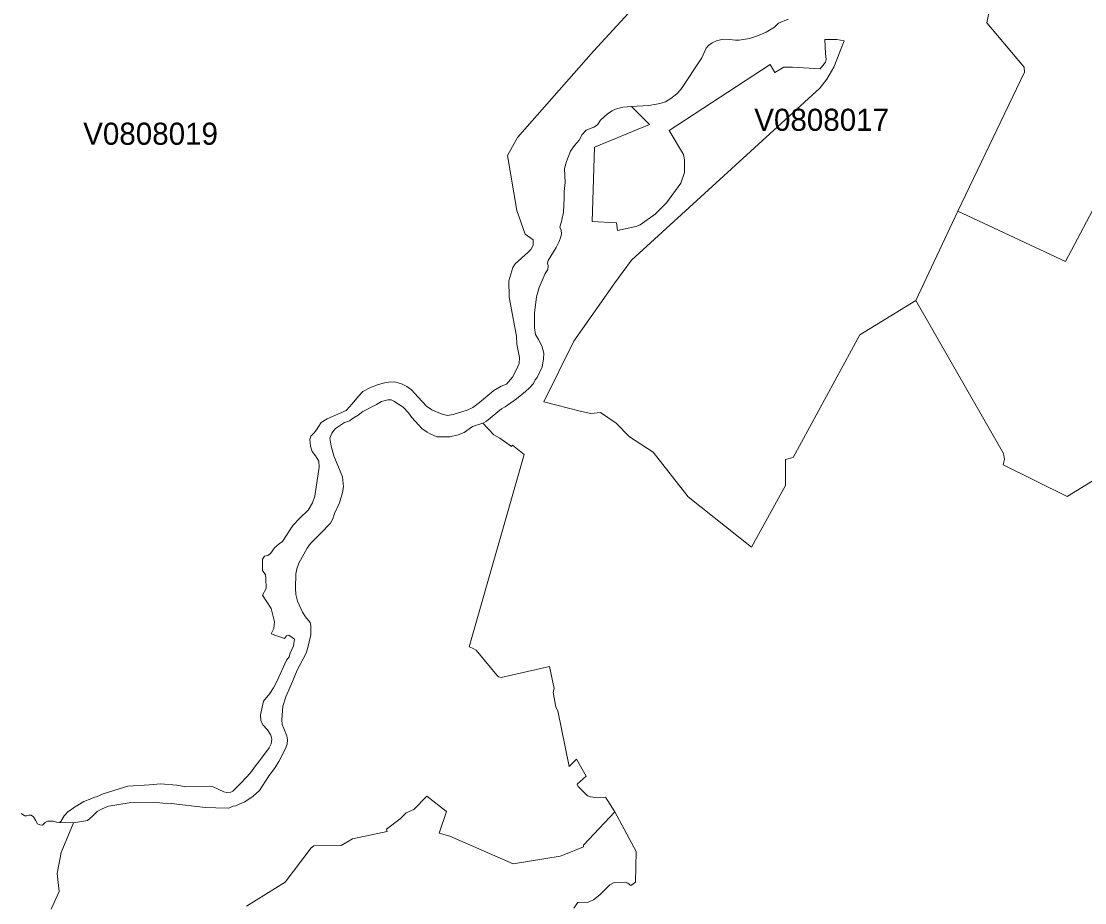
# Model space of a CAD drawing. Extents: x 369010 to 735936, y 6377141 to 6616555.
# Drawn here: x 543331 to 548142, y 6478309 to 6482297 of the extents above; entities that cross this region are included whole.
import ezdxf
from ezdxf.enums import TextEntityAlignment as Align

# ---------------------------------------------------------------- set-up
doc = ezdxf.new("R2010")
doc.units = 0
doc.header["$LTSCALE"] = 40
doc.layers.add('3', color=7, linetype='Continuous', lineweight=13)
doc.layers.add('4', color=7, linetype='Continuous')

msp = doc.modelspace()

# ---------------------------------------------------------------- linework, layer by layer
at = {"layer": '3'}
for points in [[(544473.08, 6479550.56), (544476.88, 6479580.18), (544460.99, 6479639.93), (544421.44, 6479700.01), (544437.99, 6479730.96), (544436.5, 6479776.14), (544435.18, 6479792.86), (544422.6, 6479812.05), (544421.93, 6479863.2), (544430.38, 6479877.1), (544446.76, 6479880.74), (544458.84, 6479888.85), (544476.55, 6479914.17), (544496.74, 6479932.38), (544512.47, 6479943.96), (544558.64, 6480016.29), (544590.58, 6480049.06), (544628.98, 6480085.8), (544647.52, 6480118.57), (544659.1, 6480149.02), (544678.63, 6480279.27), (544676.48, 6480307.24), (544661.42, 6480330.74), (544647.02, 6480350.6), (544639.9, 6480374.77), (544635.6, 6480404.72), (544640.4, 6480419.45), (544657.12, 6480436), (544670.03, 6480452.56), (544674.16, 6480460.5), (544688.07, 6480481.85), (544714.55, 6480498.07), (544799.95, 6480535.97), (544828.25, 6480566.75), (544856.88, 6480601.34), (544876.41, 6480621.87), (544910.01, 6480639.91), (544942.78, 6480652.32), (544967.27, 6480660.1), (544991.93, 6480663.74), (545020.4, 6480665.72), (545050.85, 6480656.95), (545075.51, 6480644.37), (545096.03, 6480629.48), (545125.66, 6480595.72), (545164.72, 6480556.16), (545188.05, 6480539.11), (545209.4, 6480530.67), (545234.39, 6480519.58), (545258.72, 6480513.79), (545285.04, 6480517.43), (545347.27, 6480537.79), (545373.58, 6480550.2), (545404.04, 6480572.05), (545468.09, 6480626.5), (545502.34, 6480645.86), (545526.18, 6480655.3), (545552.66, 6480687.07), (545568.38, 6480715.71), (545583.61, 6480749.3), (545585.26, 6480775.12), (545572.85, 6480835.37), (545571.03, 6480872.77), (545538.09, 6481049.2), (545536.27, 6481123.01), (545554.31, 6481183.26), (545565.57, 6481199.81), (545622.67, 6481250.12), (545636.24, 6481263.86), (545646.83, 6481283.72), (545646.83, 6481307.55), (545610.92, 6481334.2), (545573.35, 6481440.45), (545530.65, 6481689.37), (545575.83, 6481771.79), (545920.24, 6482161.05), (546272.27, 6482546.68)], [(546272.27, 6482546.68), (545920.24, 6482161.05), (545575.83, 6481771.79), (545530.65, 6481689.37), (545573.35, 6481440.45), (545610.92, 6481334.2)], [(546800.56, 6482307.03), (546757.36, 6482287.83), (546738.49, 6482270.78), (546700.76, 6482247.78), (546661.53, 6482230.56), (546625.29, 6482219.48), (546579.11, 6482211.2), (546562.4, 6482211.53), (546535.59, 6482214.84), (546506.79, 6482216.5), (546476.67, 6482208.55), (546456.31, 6482199.45), (546439.59, 6482187.53), (546429.5, 6482175.78), (546410.3, 6482131.43), (546314.64, 6481987.94), (546297.1, 6481969.07), (546269.29, 6481946.89), (546245.95, 6481931.66), (546225.76, 6481926.04), (546205.07, 6481921.73), (546170.15, 6481916.11), (546090.88, 6481910.98), (546173.13, 6481829.88), (545924.21, 6481726.77), (545914.28, 6481390.3), (546023.02, 6481384.34), (546028.65, 6481349.75), (546110.74, 6481368.79), (546130.6, 6481376.56), (546198.95, 6481423.73), (546250.42, 6481475.04), (546315.13, 6481565.07), (546331.85, 6481612.9), (546330.86, 6481670), (546326.39, 6481694.33), (546262.01, 6481802.9), (546719.13, 6482100.64), (546740.48, 6482065.06), (546781.03, 6482089.56), (546819.26, 6482089.22), (546945.37, 6482082.11), (546969.37, 6482111.9), (546972.85, 6482124.31), (546968.54, 6482151.12), (546965.73, 6482214.84), (547020.35, 6482214.84), (547053.94, 6482208.06), (547006.45, 6482089.06), (546975.33, 6482034.94), (546944.05, 6481994.72), (546091.7, 6481216.19), (546015.74, 6481112.92), (545831.2, 6480849.1), (545694.33, 6480574.86), (545859.67, 6480533.16), (545908.16, 6480521.9), (545951.19, 6480526.37), (546022.85, 6480478.54), (546081.94, 6480417.3), (546188.86, 6480347.79), (546347.41, 6480145.71), (546635.05, 6479918.31), (546788.64, 6480196.19), (546787.81, 6480314.86), (546822.9, 6480322.8), (547125.11, 6480879.06), (547377.51, 6481033.14), (547568.33, 6481437.8), (547869.05, 6482066.72), (547867.89, 6482088.56), (547699.41, 6482289.32), (547717.45, 6482378.86)], [(547717.45, 6482378.86), (547699.41, 6482289.32), (547867.89, 6482088.56), (547869.05, 6482066.72), (547568.33, 6481437.8), (548055.57, 6481210.56), (548327.66, 6481725.94)], [(545210.56, 6480417.14), (545270.14, 6480417.47), (545307.55, 6480425.74), (545334.69, 6480436.34), (545372.42, 6480464.31), (545418.77, 6480478.37), (545435.98, 6480487.81), (545503.5, 6480543.25), (545520.38, 6480553.18), (545570.53, 6480589.43), (545612.24, 6480622.69), (545628.46, 6480637.59), (545647.99, 6480657.61), (545655.93, 6480674.83), (545664.87, 6480685.92), (545686.72, 6480733.08), (545693.17, 6480768.5), (545694.33, 6480795.65), (545686.05, 6480828.58), (545670.83, 6480857.21), (545657.59, 6480879.89), (545652.29, 6480909.84), (545652.62, 6480977.04), (545661.06, 6481049.69), (545673.97, 6481092.23), (545700.95, 6481155.78), (545713.03, 6481174.15), (545714.52, 6481190.04), (545712.04, 6481204.44), (545715.18, 6481214.04), (545750.77, 6481272.79), (545764.5, 6481300.76), (545771.45, 6481321.78), (545774.27, 6481335.52), (545773.11, 6481352.23), (545767.81, 6481364.98), (545775.92, 6481397.58), (545784.03, 6481433.99), (545787.01, 6481496.22), (545787.01, 6481526.51), (545792.14, 6481568.05), (545788.83, 6481630.45), (545797.6, 6481662.22), (545814.98, 6481709.89), (545833.85, 6481735.05), (545855.03, 6481759.54), (545867.78, 6481783.87), (545885.98, 6481803.56), (545921.73, 6481817.14), (545937.95, 6481828.06), (545952.02, 6481849.08), (545982.8, 6481877.38), (546004.32, 6481891.12), (546018.72, 6481899.06), (546052.98, 6481908.16), (546090.88, 6481910.98), (546170.15, 6481916.11), (546205.07, 6481921.73), (546225.76, 6481926.04), (546245.95, 6481931.66), (546269.29, 6481946.89), (546297.1, 6481969.07), (546314.64, 6481987.94), (546410.3, 6482131.43), (546429.5, 6482175.78), (546439.59, 6482187.53), (546456.31, 6482199.45), (546476.67, 6482208.55), (546506.79, 6482216.5), (546535.59, 6482214.84), (546562.4, 6482211.53), (546579.11, 6482211.2), (546625.29, 6482219.48), (546661.53, 6482230.56), (546700.76, 6482247.78), (546738.49, 6482270.78), (546757.36, 6482287.83), (546800.56, 6482307.03)], [(546975.33, 6482034.94), (547006.45, 6482089.06), (547053.94, 6482208.06), (547020.35, 6482214.84), (546965.73, 6482214.84), (546968.54, 6482151.12), (546972.85, 6482124.31), (546969.37, 6482111.9), (546945.37, 6482082.11), (546819.26, 6482089.22), (546781.03, 6482089.56), (546740.48, 6482065.06), (546719.13, 6482100.64), (546262.01, 6481802.9), (546326.39, 6481694.33), (546330.86, 6481670), (546331.85, 6481612.9), (546315.13, 6481565.07), (546250.42, 6481475.04), (546198.95, 6481423.73), (546130.6, 6481376.56), (546110.74, 6481368.79), (546028.65, 6481349.75), (546023.02, 6481384.34), (545914.28, 6481390.3), (545924.21, 6481726.77), (546173.13, 6481829.88), (546090.88, 6481910.98), (546052.98, 6481908.16), (546018.72, 6481899.06), (546004.32, 6481891.12), (545982.8, 6481877.38), (545952.02, 6481849.08), (545937.95, 6481828.06), (545921.73, 6481817.14), (545885.98, 6481803.56), (545867.78, 6481783.87), (545855.03, 6481759.54), (545833.85, 6481735.05), (545814.98, 6481709.89), (545797.6, 6481662.22), (545788.83, 6481630.45), (545792.14, 6481568.05), (545787.01, 6481526.51), (545787.01, 6481496.22), (545784.03, 6481433.99), (545775.92, 6481397.58), (545767.81, 6481364.98), (545773.11, 6481352.23), (545774.27, 6481335.52), (545771.45, 6481321.78), (545764.5, 6481300.76), (545750.77, 6481272.79), (545715.18, 6481214.04), (545712.04, 6481204.44), (545714.52, 6481190.04), (545713.03, 6481174.15), (545700.95, 6481155.78), (545673.97, 6481092.23), (545661.06, 6481049.69), (545652.62, 6480977.04), (545652.29, 6480909.84), (545657.59, 6480879.89), (545670.83, 6480857.21), (545686.05, 6480828.58), (545694.33, 6480795.65), (545693.17, 6480768.5), (545686.72, 6480733.08), (545664.87, 6480685.92), (545655.93, 6480674.83), (545647.99, 6480657.61), (545628.46, 6480637.59), (545612.24, 6480622.69), (545570.53, 6480589.43), (545520.38, 6480553.18), (545503.5, 6480543.25), (545435.98, 6480487.81), (545418.77, 6480478.37), (545469.41, 6480426.57), (545495.23, 6480411.34), (545547.86, 6480373.61), (545552.66, 6480379.9), (545606.12, 6480337.7), (545357.36, 6479466.48), (545372.76, 6479461.52), (545389.31, 6479451.26), (545481.82, 6479338.38), (545490.26, 6479330.6), (545501.35, 6479327.62), (545720.31, 6479377.94), (545741, 6479277.97), (545737.69, 6479262.25), (545749.94, 6479193.9), (545757.88, 6479177.35), (545809.02, 6478925.62), (545841.96, 6478958.39), (545886.81, 6478881.09), (545845.93, 6478846.17), (545849.57, 6478835.58), (545891.94, 6478793.38)], [(548371.85, 6480336.87), (548062.2, 6480147.2), (547772.73, 6480289.53), (547778.52, 6480314.69), (547774.05, 6480340.84), (547377.51, 6481033.14), (547125.11, 6480879.06), (546822.9, 6480322.8), (546787.81, 6480314.86), (546788.64, 6480196.19), (546635.05, 6479918.31), (546347.41, 6480145.71), (546188.86, 6480347.79), (546081.94, 6480417.3), (546022.85, 6480478.54), (545951.19, 6480526.37), (545908.16, 6480521.9), (545859.67, 6480533.16), (545694.33, 6480574.86), (545831.2, 6480849.1), (546015.74, 6481112.92), (546091.7, 6481216.19), (546944.05, 6481994.72), (546975.33, 6482034.94)], [(548327.66, 6481725.94), (548055.57, 6481210.56), (547568.33, 6481437.8), (547377.51, 6481033.14), (547774.05, 6480340.84), (547778.52, 6480314.69), (547772.73, 6480289.53), (548062.2, 6480147.2), (548371.85, 6480336.87)], [(545610.92, 6481334.2), (545646.83, 6481307.55), (545646.83, 6481283.72), (545636.24, 6481263.86), (545622.67, 6481250.12), (545565.57, 6481199.81), (545554.31, 6481183.26), (545536.27, 6481123.01), (545538.09, 6481049.2), (545571.03, 6480872.77), (545572.85, 6480835.37), (545585.26, 6480775.12), (545583.61, 6480749.3), (545568.38, 6480715.71), (545552.66, 6480687.07), (545526.18, 6480655.3), (545502.34, 6480645.86), (545468.09, 6480626.5), (545404.04, 6480572.05), (545373.58, 6480550.2), (545347.27, 6480537.79), (545285.04, 6480517.43), (545258.72, 6480513.79), (545234.39, 6480519.58), (545209.4, 6480530.67), (545188.05, 6480539.11), (545164.72, 6480556.16), (545125.66, 6480595.72), (545096.03, 6480629.48), (545075.51, 6480644.37), (545050.85, 6480656.95), (545020.4, 6480665.72), (544991.93, 6480663.74), (544967.27, 6480660.1), (544942.78, 6480652.32), (544910.01, 6480639.91), (544876.41, 6480621.87), (544856.88, 6480601.34), (544828.25, 6480566.75), (544799.95, 6480535.97), (544714.55, 6480498.07), (544688.07, 6480481.85), (544674.16, 6480460.5), (544670.03, 6480452.56), (544657.12, 6480436), (544640.4, 6480419.45), (544635.6, 6480404.72), (544639.9, 6480374.77), (544647.02, 6480350.6), (544661.42, 6480330.74), (544676.48, 6480307.24), (544678.63, 6480279.27), (544659.1, 6480149.02), (544647.52, 6480118.57), (544628.98, 6480085.8), (544590.58, 6480049.06), (544558.64, 6480016.29), (544512.47, 6479943.96), (544496.74, 6479932.38), (544476.55, 6479914.17), (544458.84, 6479888.85), (544446.76, 6479880.74), (544430.38, 6479877.1), (544421.93, 6479863.2), (544422.6, 6479812.05), (544435.18, 6479792.86), (544436.5, 6479776.14), (544437.99, 6479730.96), (544421.44, 6479700.01), (544460.99, 6479639.93), (544476.88, 6479580.18), (544473.08, 6479550.56), (544461.82, 6479525.9), (544521.07, 6479505.04), (544531.33, 6479516.3), (544541.59, 6479519.28), (544567.41, 6479501.73), (544561.62, 6479472.11), (544547.55, 6479438.84), (544542.26, 6479422.13), (544531.17, 6479406.24), (544486.65, 6479310.41), (544471.42, 6479281.12), (544455.04, 6479255.46), (544426.24, 6479221.37), (544413.49, 6479159.31), (544413.99, 6479133.32), (544422.93, 6479113.79), (544444.61, 6479092.11), (544460.17, 6479067.78), (544464.14, 6479049.74), (544461.82, 6479027.9), (544452.39, 6479009.69), (544403.89, 6478945.81), (544389.66, 6478928.26), (544366.99, 6478897.15), (544325.94, 6478851.3), (544287.55, 6478814.56), (544278.77, 6478809.76), (544260.9, 6478808.11)], [(544260.9, 6478808.11), (544246.33, 6478810.26), (544198.5, 6478833.93), (544182.95, 6478836.91), (544075.37, 6478833.93), (544034.82, 6478841.7), (543960.18, 6478846.67), (543910.03, 6478842.37), (543812.22, 6478836.08), (543749.33, 6478817.54), (543701.66, 6478802.15), (543671.54, 6478788.91), (543661.77, 6478787.09), (543645.56, 6478779.14), (543614.11, 6478767.72), (543586.14, 6478751.17), (543567.6, 6478738.93), (543557.18, 6478730.65), (543542.94, 6478722.05), (543524.57, 6478702.35), (543509.51, 6478676.53), (543503.72, 6478672.73), (543567.11, 6478670.57), (543630.83, 6478681.5), (543652.67, 6478701.19), (543674.02, 6478721.71), (543696.2, 6478733.96), (543724.83, 6478745.38), (543818.34, 6478761.44), (543928.9, 6478764.41), (543970.94, 6478759.95), (544008.34, 6478758.62), (544163.58, 6478740.25), (544210.75, 6478738.1), (544269.17, 6478737.44), (544287.21, 6478746.71), (544300.79, 6478747.37), (544316.67, 6478755.48), (544341.83, 6478766.07), (544379.57, 6478791.39), (544407.87, 6478817.04), (544448.75, 6478880.43), (544479.03, 6478920.32), (544496.41, 6478947.79), (544525.37, 6479006.71), (544532.99, 6479026.9), (544534.97, 6479045.61), (544532.82, 6479064.47), (544517.93, 6479097.08), (544510.64, 6479115.61), (544509.49, 6479135.97), (544514.62, 6479198.53), (544527.86, 6479240.73), (544557.15, 6479310.41), (544579.33, 6479360.89), (544619.22, 6479438.51), (544626.17, 6479458.21), (544641.23, 6479520.93), (544641.06, 6479562.81), (544637.42, 6479576.87), (544615.91, 6479603.35), (544603.49, 6479623.88), (544580.32, 6479673.53), (544572.38, 6479703.15), (544571.88, 6479731.79), (544573.54, 6479797.66), (544577.51, 6479819.67), (544587.11, 6479845.49), (544624.51, 6479913.67), (544639.08, 6479934.03), (544684.09, 6479979.21), (544729.11, 6480026.38), (544740.86, 6480046.24), (544747.32, 6480070.24), (544770.32, 6480118.57), (544784.39, 6480164.41), (544788.86, 6480190.56), (544783.4, 6480235.58), (544744.67, 6480330.25), (544732.59, 6480374.11), (544726.46, 6480411.34), (544735.56, 6480433.03), (544752.45, 6480454.21), (544793.33, 6480481.52), (544816, 6480489.63), (544836.69, 6480503.86), (544854.56, 6480514.29), (544875.58, 6480531.17), (544937.81, 6480563.44), (544960.48, 6480576.85), (544989.78, 6480584.3), (545004.67, 6480583.8), (545016.26, 6480577.84), (545058.96, 6480551.36), (545082.13, 6480525.71), (545097.69, 6480504.03), (545143.37, 6480455.2), (545166.37, 6480438.49), (545177.79, 6480431.7), (545210.56, 6480417.14)], [(545210.56, 6480417.14), (545177.79, 6480431.7), (545166.37, 6480438.49), (545143.37, 6480455.2), (545097.69, 6480504.03), (545082.13, 6480525.71), (545058.96, 6480551.36), (545016.26, 6480577.84), (545004.67, 6480583.8), (544989.78, 6480584.3), (544960.48, 6480576.85), (544937.81, 6480563.44), (544875.58, 6480531.17), (544854.56, 6480514.29), (544836.69, 6480503.86), (544816, 6480489.63), (544793.33, 6480481.52), (544752.45, 6480454.21), (544735.56, 6480433.03), (544726.46, 6480411.34), (544732.59, 6480374.11), (544744.67, 6480330.25), (544783.4, 6480235.58), (544788.86, 6480190.56), (544784.39, 6480164.41), (544770.32, 6480118.57), (544747.32, 6480070.24), (544740.86, 6480046.24), (544729.11, 6480026.38), (544684.09, 6479979.21), (544639.08, 6479934.03), (544624.51, 6479913.67), (544587.11, 6479845.49), (544577.51, 6479819.67), (544573.54, 6479797.66), (544571.88, 6479731.79), (544572.38, 6479703.15), (544580.32, 6479673.53), (544603.49, 6479623.88), (544615.91, 6479603.35), (544637.42, 6479576.87), (544641.06, 6479562.81), (544641.23, 6479520.93), (544626.17, 6479458.21), (544619.22, 6479438.51), (544579.33, 6479360.89), (544557.15, 6479310.41), (544527.86, 6479240.73), (544514.62, 6479198.53), (544509.49, 6479135.97), (544510.64, 6479115.61), (544517.93, 6479097.08), (544532.82, 6479064.47), (544534.97, 6479045.61), (544532.99, 6479026.9), (544525.37, 6479006.71), (544496.41, 6478947.79), (544479.03, 6478920.32), (544448.75, 6478880.43), (544407.87, 6478817.04), (544379.57, 6478791.39), (544341.83, 6478766.07), (544316.67, 6478755.48), (544300.79, 6478747.37), (544287.21, 6478746.71), (544269.17, 6478737.44), (544210.75, 6478738.1), (544163.58, 6478740.25), (544008.34, 6478758.62), (543970.94, 6478759.95), (543928.9, 6478764.41), (543818.34, 6478761.44), (543724.83, 6478745.38), (543696.2, 6478733.96), (543674.02, 6478721.71), (543652.67, 6478701.19), (543630.83, 6478681.5), (543567.11, 6478670.57)], [(544349.77, 6478293.89), (544524.71, 6478402.62), (544641.72, 6478558.36), (544653.97, 6478566.64), (544777.44, 6478568.29), (544829.57, 6478598.08), (544986.3, 6478631.35), (544982.83, 6478642.77), (545044.56, 6478688.12), (545072.37, 6478716.25), (545106.29, 6478730.49), (545165.54, 6478790.9), (545254.75, 6478722.05), (545221.65, 6478623.9), (545269.32, 6478610), (545556.8, 6478485.37), (545768.64, 6478520.13), (545785.52, 6478525.43), (545874.07, 6478562.33), (545874.07, 6478568.95), (546016.23, 6478720.39), (545973.37, 6478786.59), (545936.63, 6478783.94), (545906.01, 6478788.58), (545891.94, 6478793.38), (545849.57, 6478835.58), (545845.93, 6478846.17), (545886.81, 6478881.09), (545841.96, 6478958.39), (545809.02, 6478925.62), (545757.88, 6479177.35), (545749.94, 6479193.9), (545737.69, 6479262.25), (545741, 6479277.97), (545720.31, 6479377.94), (545501.35, 6479327.62), (545490.26, 6479330.6), (545481.82, 6479338.38), (545389.31, 6479451.26), (545372.76, 6479461.52), (545357.36, 6479466.48), (545606.12, 6480337.7), (545552.66, 6480379.9), (545547.86, 6480373.61), (545495.23, 6480411.34), (545469.41, 6480426.57), (545418.77, 6480478.37), (545372.42, 6480464.31), (545334.69, 6480436.34), (545307.55, 6480425.74), (545270.14, 6480417.47), (545210.56, 6480417.14)], [(543329.44, 6478713.11), (543346.49, 6478703.01), (543356.25, 6478702.52), (543366.02, 6478705.16), (543375.45, 6478705.16), (543386.38, 6478698.05), (543394.82, 6478682.16), (543403.75, 6478666.27), (543414.18, 6478660.97), (543426.76, 6478659.82), (543438.84, 6478672.23), (543449.27, 6478678.68), (543474.92, 6478678.68), (543490.64, 6478673.22), (543503.72, 6478672.73), (543509.51, 6478676.53), (543524.57, 6478702.35), (543542.94, 6478722.05), (543557.18, 6478730.65), (543567.6, 6478738.93), (543586.14, 6478751.17), (543614.11, 6478767.72), (543645.56, 6478779.14), (543661.77, 6478787.09), (543671.54, 6478788.91), (543701.66, 6478802.15), (543749.33, 6478817.54), (543812.22, 6478836.08), (543910.03, 6478842.37), (543960.18, 6478846.67), (544034.82, 6478841.7), (544075.37, 6478833.93), (544182.95, 6478836.91), (544198.5, 6478833.93), (544246.33, 6478810.26), (544260.9, 6478808.11), (544278.77, 6478809.76), (544287.55, 6478814.56), (544325.94, 6478851.3), (544366.99, 6478897.15), (544389.66, 6478928.26), (544403.89, 6478945.81), (544452.39, 6479009.69), (544461.82, 6479027.9), (544464.14, 6479049.74), (544460.17, 6479067.78), (544444.61, 6479092.11), (544422.93, 6479113.79), (544413.99, 6479133.32), (544413.49, 6479159.31), (544426.24, 6479221.37), (544455.04, 6479255.46), (544471.42, 6479281.12), (544486.65, 6479310.41), (544531.17, 6479406.24), (544542.26, 6479422.13), (544547.55, 6479438.84), (544561.62, 6479472.11), (544567.41, 6479501.73), (544541.59, 6479519.28), (544531.33, 6479516.3), (544521.07, 6479505.04), (544461.82, 6479525.9), (544473.08, 6479550.56)], [(545830.04, 6478284.95), (545848.58, 6478309.94), (545879.69, 6478311.76), (545891.78, 6478310.77), (545919.91, 6478323.02), (545948.05, 6478344.86), (545993.4, 6478390.04), (546012.43, 6478400.47), (546063.24, 6478402.62), (546074.99, 6478398.15), (546089.06, 6478387.23), (546109.08, 6478402.95), (546112.89, 6478540.32), (546016.23, 6478720.39), (545874.07, 6478568.95), (545874.07, 6478562.33), (545785.52, 6478525.43), (545768.64, 6478520.13), (545556.8, 6478485.37), (545269.32, 6478610), (545221.65, 6478623.9), (545254.75, 6478722.05), (545165.54, 6478790.9), (545106.29, 6478730.49), (545072.37, 6478716.25), (545044.56, 6478688.12), (544982.83, 6478642.77), (544986.3, 6478631.35), (544829.57, 6478598.08), (544777.44, 6478568.29), (544653.97, 6478566.64), (544641.72, 6478558.36), (544524.71, 6478402.62), (544349.77, 6478293.89)], [(545891.94, 6478793.38), (545906.01, 6478788.58), (545936.63, 6478783.94), (545973.37, 6478786.59), (546016.23, 6478720.39), (546112.89, 6478540.32), (546109.08, 6478402.95), (546089.06, 6478387.23), (546074.99, 6478398.15), (546063.24, 6478402.62), (546012.43, 6478400.47), (545993.4, 6478390.04), (545948.05, 6478344.86), (545919.91, 6478323.02), (545891.78, 6478310.77), (545879.69, 6478311.76), (545848.58, 6478309.94), (545830.04, 6478284.95)], [(543403.75, 6478666.27), (543394.82, 6478682.16), (543386.38, 6478698.05), (543375.45, 6478705.16), (543366.02, 6478705.16), (543356.25, 6478702.52), (543346.49, 6478703.01), (543329.44, 6478713.11)], [(543466.48, 6478279.98), (543501.73, 6478359.43), (543493.46, 6478441.19), (543510.67, 6478537.18), (543567.11, 6478670.57), (543503.72, 6478672.73), (543490.64, 6478673.22), (543474.92, 6478678.68), (543449.27, 6478678.68), (543438.84, 6478672.23), (543426.76, 6478659.82), (543414.18, 6478660.97), (543403.75, 6478666.27)], [(543567.11, 6478670.57), (543510.67, 6478537.18), (543493.46, 6478441.19), (543501.73, 6478359.43), (543466.48, 6478279.98)]]:
    msp.add_lwpolyline(points, dxfattribs=at)

# ---------------------------------------------------------------- texts
at = {"layer": '4'}
for s, p in [('V0808017', (546951.85, 6481801.18)), ('V0808019', (543915.68, 6481738.2))]:
    msp.add_text(s, height=100, dxfattribs=at).set_placement(p, align=Align.CENTER)

doc.saveas('drawing.dxf')
